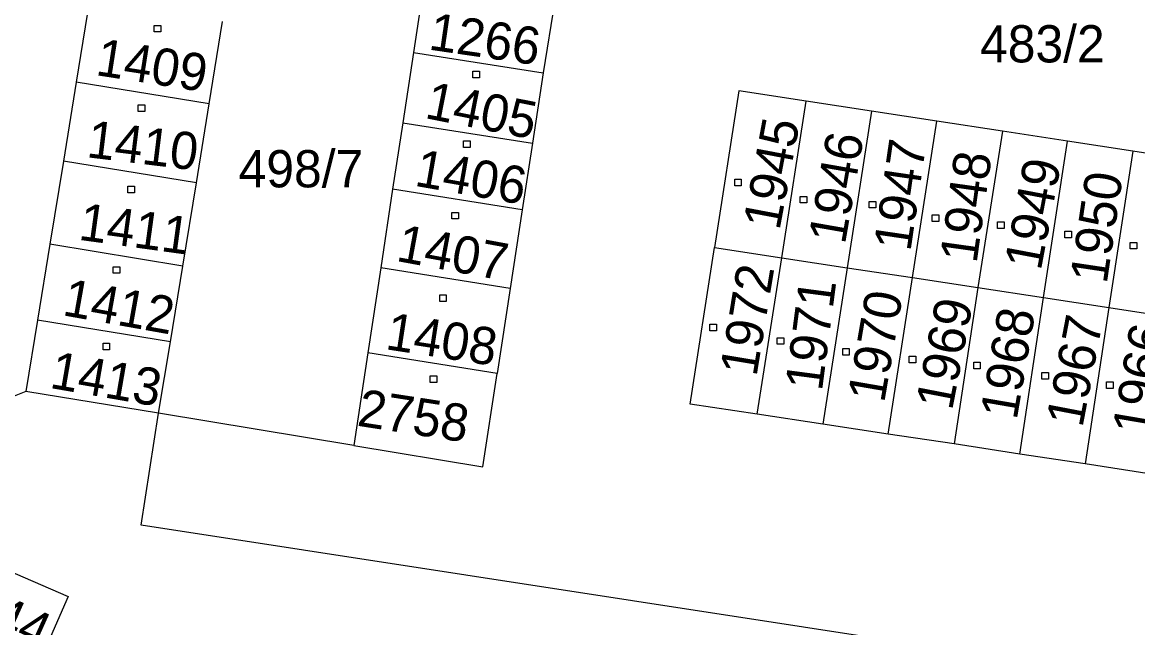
# Model space of a CAD drawing. Extents: x -795483 to -789093, y -1112258 to -1108741.
# Drawn here: x -791045 to -790994.1, y -1110577.6 to -1110550 of the extents above; entities that cross this region are included whole.
import ezdxf

# ---------------------------------------------------------------- set-up
doc = ezdxf.new("R2010")
doc.units = 0
for name, color, linetype in [('Vrstva 1', 7, 'Continuous'), ('Vrstva 14', 7, 'Continuous'), ('Vrstva 15', 7, 'Continuous'), ('Vrstva 25', 7, 'Continuous')]:
    doc.layers.add(name, color=color, linetype=linetype)

msp = doc.modelspace()

# ---------------------------------------------------------------- linework, layer by layer
at = {"layer": 'Vrstva 1'}
for p, q in [((-791026.7, -1110548.08), (-791027.19, -1110551.35)), ((-791041.97, -1110548.94), (-791042.58, -1110552.7)), ((-791020.74, -1110548.99), (-791021.26, -1110552.28)), ((-791036.51, -1110553.69), (-791035.9, -1110549.93)), ((-791027.19, -1110551.35), (-791027.68, -1110554.55)), ((-791027.19, -1110551.35), (-791021.26, -1110552.28)), ((-791021.26, -1110552.28), (-791021.76, -1110555.49)), ((-791042.58, -1110552.7), (-791043.17, -1110556.3)), ((-791036.51, -1110553.69), (-791042.58, -1110552.7)), ((-791012.33, -1110553.1), (-791013.44, -1110560.24)), ((-791009.26, -1110553.57), (-791012.33, -1110553.1)), ((-791037.1, -1110557.29), (-791036.51, -1110553.69)), ((-791010.37, -1110560.71), (-791009.26, -1110553.57)), ((-791006.27, -1110554.03), (-791009.26, -1110553.57)), ((-791006.27, -1110554.03), (-791007.39, -1110561.17)), ((-791003.29, -1110554.48), (-791006.27, -1110554.03)), ((-791004.41, -1110561.62), (-791003.29, -1110554.48)), ((-791000.3, -1110554.94), (-791003.29, -1110554.48)), ((-791027.68, -1110554.55), (-791028.14, -1110557.58)), ((-791027.68, -1110554.55), (-791021.76, -1110555.49)), ((-791000.3, -1110554.94), (-791001.42, -1110562.07)), ((-790997.33, -1110555.39), (-791000.3, -1110554.94)), ((-791021.76, -1110555.49), (-791022.22, -1110558.52)), ((-790998.43, -1110562.53), (-790997.33, -1110555.39)), ((-790994.34, -1110555.85), (-790997.33, -1110555.39)), ((-790994.34, -1110555.85), (-790995.44, -1110562.98)), ((-790991.36, -1110556.3), (-790994.34, -1110555.85)), ((-791043.17, -1110556.3), (-791043.79, -1110560.1)), ((-791037.1, -1110557.29), (-791043.17, -1110556.3)), ((-791037.72, -1110561.09), (-791037.1, -1110557.29)), ((-791028.14, -1110557.58), (-791028.68, -1110561.18)), ((-791022.22, -1110558.52), (-791028.14, -1110557.58)), ((-791022.22, -1110558.52), (-791022.78, -1110562.12)), ((-791043.79, -1110560.1), (-791044.35, -1110563.56)), ((-791037.72, -1110561.09), (-791043.79, -1110560.1)), ((-791014.56, -1110567.39), (-791013.44, -1110560.24)), ((-791013.44, -1110560.24), (-791010.37, -1110560.71)), ((-791038.28, -1110564.55), (-791037.72, -1110561.09)), ((-791011.49, -1110567.85), (-791010.37, -1110560.71)), ((-791010.37, -1110560.71), (-791007.39, -1110561.17)), ((-791028.68, -1110561.18), (-791029.27, -1110565.05)), ((-791022.78, -1110562.12), (-791028.68, -1110561.18)), ((-791007.39, -1110561.17), (-791008.5, -1110568.3)), ((-791007.39, -1110561.17), (-791004.41, -1110561.62)), ((-791005.51, -1110568.76), (-791004.41, -1110561.62)), ((-791004.41, -1110561.62), (-791001.42, -1110562.07)), ((-791022.78, -1110562.12), (-791023.37, -1110565.99)), ((-791001.42, -1110562.07), (-791002.51, -1110569.21)), ((-791001.42, -1110562.07), (-790998.43, -1110562.53)), ((-790999.51, -1110569.67), (-790998.43, -1110562.53)), ((-790998.43, -1110562.53), (-790995.44, -1110562.98)), ((-790995.44, -1110562.98), (-790996.52, -1110570.12)), ((-790995.44, -1110562.98), (-790992.45, -1110563.44)), ((-791044.35, -1110563.56), (-791044.89, -1110566.81)), ((-791038.28, -1110564.55), (-791044.35, -1110563.56)), ((-791038.82, -1110567.81), (-791038.28, -1110564.55)), ((-791029.27, -1110565.05), (-791029.91, -1110569.28)), ((-791023.37, -1110565.99), (-791029.27, -1110565.05)), ((-791024.02, -1110570.25), (-791023.37, -1110565.99)), ((-791044.89, -1110566.81), (-791050.23, -1110568.94)), ((-791038.82, -1110567.81), (-791044.89, -1110566.81)), ((-791011.49, -1110567.85), (-791014.56, -1110567.39)), ((-791039.62, -1110572.91), (-791038.82, -1110567.81)), ((-791029.91, -1110569.28), (-791038.82, -1110567.81)), ((-791008.5, -1110568.3), (-791011.49, -1110567.85)), ((-791005.51, -1110568.76), (-791008.5, -1110568.3)), ((-791002.51, -1110569.21), (-791005.51, -1110568.76)), ((-791029.91, -1110569.28), (-791024.02, -1110570.25)), ((-790999.51, -1110569.67), (-791002.51, -1110569.21)), ((-790996.52, -1110570.12), (-790999.51, -1110569.67)), ((-790993.51, -1110570.58), (-790996.52, -1110570.12)), ((-791024.79, -1110575.19), (-791039.62, -1110572.91)), ((-791049.03, -1110573.55), (-791042.95, -1110576.17)), ((-791001.66, -1110578.75), (-791024.79, -1110575.19)), ((-791042.95, -1110576.17), (-791044.22, -1110579.07))]:
    msp.add_line(p, q, dxfattribs=at)
at = {"layer": 'Vrstva 25'}
for p, q in [((-791039.02, -1110550.11), (-791038.72, -1110550.11)), ((-791039.02, -1110550.41), (-791039.02, -1110550.11)), ((-791038.72, -1110550.41), (-791039.02, -1110550.41)), ((-791038.72, -1110550.11), (-791038.72, -1110550.41)), ((-791024.48, -1110552.2), (-791024.18, -1110552.2)), ((-791024.48, -1110552.5), (-791024.48, -1110552.2)), ((-791024.18, -1110552.5), (-791024.48, -1110552.5)), ((-791024.18, -1110552.2), (-791024.18, -1110552.5)), ((-791039.75, -1110553.74), (-791039.45, -1110553.74)), ((-791039.75, -1110554.04), (-791039.75, -1110553.74)), ((-791039.45, -1110553.74), (-791039.45, -1110554.04)), ((-791039.45, -1110554.04), (-791039.75, -1110554.04)), ((-791024.9, -1110555.38), (-791024.6, -1110555.38)), ((-791024.9, -1110555.68), (-791024.9, -1110555.38)), ((-791024.6, -1110555.38), (-791024.6, -1110555.68)), ((-791024.6, -1110555.68), (-791024.9, -1110555.68)), ((-791040.22, -1110557.45), (-791039.92, -1110557.45)), ((-791040.22, -1110557.75), (-791040.22, -1110557.45)), ((-791039.92, -1110557.45), (-791039.92, -1110557.75)), ((-791012.52, -1110557.13), (-791012.22, -1110557.13)), ((-791012.52, -1110557.43), (-791012.52, -1110557.13)), ((-791012.22, -1110557.43), (-791012.52, -1110557.43)), ((-791012.22, -1110557.13), (-791012.22, -1110557.43)), ((-791039.92, -1110557.75), (-791040.22, -1110557.75)), ((-791009.53, -1110557.91), (-791009.23, -1110557.91)), ((-791009.53, -1110558.21), (-791009.53, -1110557.91)), ((-791009.23, -1110557.91), (-791009.23, -1110558.21)), ((-791009.23, -1110558.21), (-791009.53, -1110558.21)), ((-791006.38, -1110558.14), (-791006.08, -1110558.14)), ((-791006.38, -1110558.44), (-791006.38, -1110558.14)), ((-791006.08, -1110558.44), (-791006.38, -1110558.44)), ((-791006.08, -1110558.14), (-791006.08, -1110558.44)), ((-791025.43, -1110558.64), (-791025.13, -1110558.64)), ((-791025.43, -1110558.94), (-791025.43, -1110558.64)), ((-791025.13, -1110558.94), (-791025.43, -1110558.94)), ((-791025.13, -1110558.64), (-791025.13, -1110558.94)), ((-791003.51, -1110558.76), (-791003.21, -1110558.76)), ((-791003.51, -1110559.06), (-791003.51, -1110558.76)), ((-791003.21, -1110559.06), (-791003.51, -1110559.06)), ((-791003.21, -1110558.76), (-791003.21, -1110559.06)), ((-791000.52, -1110559.08), (-791000.22, -1110559.08)), ((-791000.52, -1110559.38), (-791000.52, -1110559.08)), ((-791000.22, -1110559.08), (-791000.22, -1110559.38)), ((-791000.22, -1110559.38), (-791000.52, -1110559.38)), ((-790997.45, -1110559.5), (-790997.15, -1110559.5)), ((-790997.45, -1110559.8), (-790997.45, -1110559.5)), ((-790997.15, -1110559.5), (-790997.15, -1110559.8)), ((-790997.15, -1110559.8), (-790997.45, -1110559.8)), ((-790994.46, -1110560.01), (-790994.16, -1110560.01)), ((-790994.46, -1110560.31), (-790994.46, -1110560.01)), ((-790994.16, -1110560.01), (-790994.16, -1110560.31)), ((-790994.16, -1110560.31), (-790994.46, -1110560.31)), ((-791040.9, -1110561.12), (-791040.6, -1110561.12)), ((-791040.9, -1110561.42), (-791040.9, -1110561.12)), ((-791040.6, -1110561.12), (-791040.6, -1110561.42)), ((-791040.6, -1110561.42), (-791040.9, -1110561.42)), ((-791025.99, -1110562.41), (-791025.69, -1110562.41)), ((-791025.99, -1110562.71), (-791025.99, -1110562.41)), ((-791025.69, -1110562.41), (-791025.69, -1110562.71)), ((-791025.69, -1110562.71), (-791025.99, -1110562.71)), ((-791013.65, -1110563.74), (-791013.35, -1110563.74)), ((-791013.65, -1110564.04), (-791013.65, -1110563.74)), ((-791013.35, -1110564.04), (-791013.65, -1110564.04)), ((-791013.35, -1110563.74), (-791013.35, -1110564.04)), ((-791041.36, -1110564.61), (-791041.06, -1110564.61)), ((-791041.36, -1110564.91), (-791041.36, -1110564.61)), ((-791041.06, -1110564.61), (-791041.06, -1110564.91)), ((-791010.58, -1110564.36), (-791010.28, -1110564.36)), ((-791010.58, -1110564.66), (-791010.58, -1110564.36)), ((-791010.28, -1110564.66), (-791010.58, -1110564.66)), ((-791010.28, -1110564.36), (-791010.28, -1110564.66)), ((-791041.06, -1110564.91), (-791041.36, -1110564.91)), ((-791007.59, -1110564.86), (-791007.29, -1110564.86)), ((-791007.59, -1110565.16), (-791007.59, -1110564.86)), ((-791007.29, -1110565.16), (-791007.59, -1110565.16)), ((-791007.29, -1110564.86), (-791007.29, -1110565.16)), ((-791004.56, -1110565.21), (-791004.26, -1110565.21)), ((-791004.56, -1110565.51), (-791004.56, -1110565.21)), ((-791004.26, -1110565.21), (-791004.26, -1110565.51)), ((-791004.26, -1110565.51), (-791004.56, -1110565.51)), ((-791001.61, -1110565.48), (-791001.31, -1110565.48)), ((-791001.61, -1110565.78), (-791001.61, -1110565.48)), ((-791001.31, -1110565.48), (-791001.31, -1110565.78)), ((-791026.42, -1110566.1), (-791026.12, -1110566.1)), ((-791026.42, -1110566.4), (-791026.42, -1110566.1)), ((-791026.12, -1110566.1), (-791026.12, -1110566.4)), ((-791001.31, -1110565.78), (-791001.61, -1110565.78)), ((-790998.5, -1110565.95), (-790998.2, -1110565.95)), ((-790998.5, -1110566.25), (-790998.5, -1110565.95)), ((-790998.2, -1110566.25), (-790998.5, -1110566.25)), ((-790998.2, -1110565.95), (-790998.2, -1110566.25)), ((-791026.12, -1110566.4), (-791026.42, -1110566.4)), ((-790995.55, -1110566.38), (-790995.25, -1110566.38)), ((-790995.55, -1110566.68), (-790995.55, -1110566.38)), ((-790995.25, -1110566.68), (-790995.55, -1110566.68)), ((-790995.25, -1110566.38), (-790995.25, -1110566.68))]:
    msp.add_line(p, q, dxfattribs=at)

# ---------------------------------------------------------------- texts
at = {"layer": 'Vrstva 14'}
for s, p in [('483/2', (-791001.32, -1110551.8)), ('498/7', (-791035.17, -1110557.5))]:
    msp.add_text(s, height=1.7, dxfattribs=at).set_placement(p)
at = {"layer": 'Vrstva 15'}
for s, rotation, p in [('1266', 351.736, (-791026.541, -1110551.207)), ('1409', 351.1345, (-791041.742, -1110552.371)), ('1405', 348.8182, (-791026.719, -1110554.33)), ('1410', 353.0383, (-791042.15, -1110556.12)), ('1945', 79.3594, (-791010.48, -1110559.5)), ('1946', 80.105, (-791007.49, -1110560.14)), ('1947', 81.6589, (-791004.5, -1110560.46)), ('1406', 350.0545, (-791027.184, -1110557.421)), ('1948', 82.0476, (-791001.48, -1110561)), ('1949', 79.3172, (-790998.55, -1110561.34)), ('1950', 81.5288, (-790995.54, -1110561.94)), ('1411', 352.1896, (-791042.521, -1110559.886)), ('1407', 349.5388, (-791028.026, -1110560.85)), ('1972', 80.6553, (-791011.53, -1110566.17)), ('1412', 349.8874, (-791043.26, -1110563.328)), ('1971', 82.5308, (-791008.54, -1110566.83)), ('1970', 80.2176, (-791005.7, -1110567.37)), ('1969', 79.0558, (-791002.6, -1110567.72)), ('1968', 80.2282, (-790999.65, -1110568.15)), ('1408', 351.2319, (-791028.513, -1110564.879)), ('1967', 79.167, (-790996.65, -1110568.5)), ('1966', 80.3682, (-790993.62, -1110568.88)), ('1413', 350.1506, (-791043.842, -1110566.645)), ('2758', 351.2319, (-791029.804, -1110568.371)), ('1944', 335.7679, (-791048.87, -1110576.58))]:
    msp.add_text(s, height=1.7, rotation=rotation, dxfattribs=at).set_placement(p)

doc.saveas('drawing.dxf')
